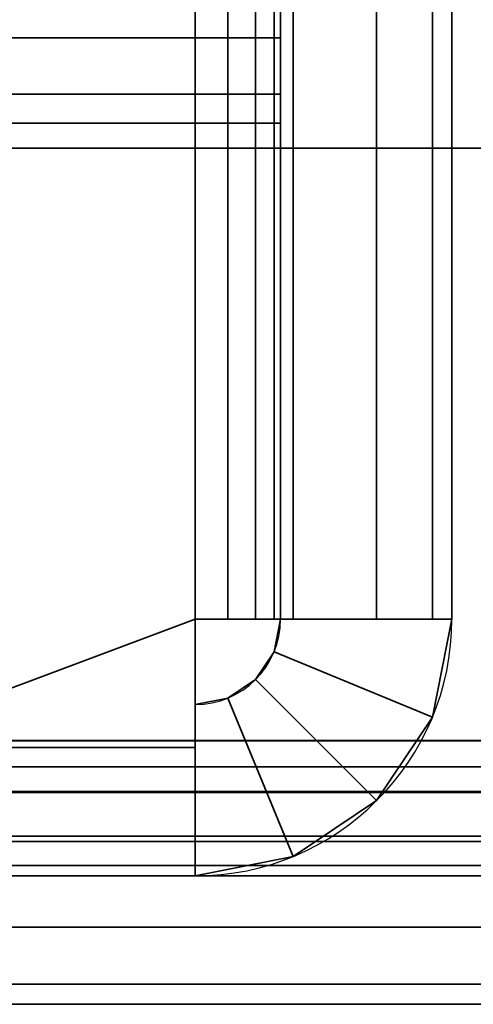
# Model space of a CAD drawing. Header units: millimetres. Extents: x -587 to 3688, y -115 to 120.
# Tile 496 of 656: x 2007 to 2012, y -50 to -38. Entities that reach past the tile are written whole.
import ezdxf

# ---------------------------------------------------------------- set-up
doc = ezdxf.new("R2010")
doc.units = ezdxf.units.MM
doc.layers.add('152', color=7, linetype='Continuous', true_color=0xffffff)

# ---------------------------------------------------------------- blocks, each defined once
blk = doc.blocks.new('UG_SURFACE_002')
at = {"layer": '152', "color": 252, "linetype": 'Continuous', "lineweight": 35}
for points in [[(2162.5, -40, 2198), (2162.5, 110, 2198), (837.5, 110, 2198), (837.5, -40, 2198)], [(987.5, -40, 2048), (987.5, 110, 2048), (2012.5, 110, 2048), (2012.5, -40, 2048)], [(2162.5, -40, 2198), (837.5, -40, 2198), (987.5, -40, 2048), (2012.5, -40, 2048)]]:
    blk.add_3dface(points, dxfattribs=at)
blk = doc.blocks.new('UG_SURFACE_054')
at = {"layer": '152', "color": 252, "linetype": 'Continuous', "lineweight": 35}
for points in [[(972.5, -40, 2061), (2027.5, -40, 2061), (2026, -40, 2059.5), (974, -40, 2059.5)], [(972.5, -40, 2061), (972.5, -46.92, 2061), (2027.5, -46.92, 2061), (2027.5, -40, 2061)], [(974, -40, 2059.5), (2026, -40, 2059.5), (2026, -46.92, 2059.5), (974, -46.92, 2059.5)], [(2027.441, -47.521, 2060.941), (972.5, -46.92, 2061), (972.559, -47.521, 2060.941)], [(2027.441, -47.521, 2060.941), (2027.5, -46.92, 2061), (972.5, -46.92, 2061)], [(974.03, -47.228, 2059.47), (974, -46.92, 2059.5), (2026, -46.92, 2059.5)], [(974.03, -47.228, 2059.47), (2026, -46.92, 2059.5), (2025.97, -47.228, 2059.47)], [(2025.97, -47.228, 2059.47), (2025.88, -47.525, 2059.38), (974.12, -47.525, 2059.38), (974.03, -47.228, 2059.47)], [(972.559, -47.521, 2060.941), (972.734, -48.099, 2060.766), (2027.266, -48.099, 2060.766), (2027.441, -47.521, 2060.941)], [(2025.537, -48.037, 2059.037), (974.463, -48.037, 2059.037), (974.12, -47.525, 2059.38), (2025.88, -47.525, 2059.38)], [(2025.025, -48.38, 2058.525), (974.975, -48.38, 2058.525), (974.463, -48.037, 2059.037), (2025.537, -48.037, 2059.037)], [(2027.266, -48.099, 2060.766), (972.734, -48.099, 2060.766), (973.402, -49.098, 2060.098), (2026.598, -49.098, 2060.098)], [(2024.42, -48.5, 2057.92), (975.58, -48.5, 2057.92), (974.975, -48.38, 2058.525), (2025.025, -48.38, 2058.525)], [(975.58, -48.5, 2057.92), (2024.42, -48.5, 2057.92), (1990.58, -48.5, 2024.08), (1009.42, -48.5, 2024.08)], [(1990.58, -48.5, 2024.08), (2024.42, -48.5, 2057.92), (2024.42, -50, 2057.92), (1990.58, -50, 2024.08)], [(2026.598, -49.098, 2060.098), (973.402, -49.098, 2060.098), (974.401, -49.766, 2059.099), (2025.599, -49.766, 2059.099)], [(2025.599, -49.766, 2059.099), (974.401, -49.766, 2059.099), (975.58, -50, 2057.92), (2024.42, -50, 2057.92)], [(975.58, -50, 2057.92), (1009.42, -50, 2024.08), (1990.58, -50, 2024.08), (2024.42, -50, 2057.92)]]:
    blk.add_3dface(points, dxfattribs=at)
blk = doc.blocks.new('UG_SURFACE_055')
at = {"layer": '152', "color": 252, "linetype": 'Continuous', "lineweight": 35}
for points in [[(2024.42, -48.5, 2057.92), (2024.42, -48.5, -7), (1990.58, -48.5, -7), (1990.58, -48.5, 2024.08)], [(2024.42, -50, -7), (1990.58, -50, -7), (1990.58, -48.5, -7), (2024.42, -48.5, -7)], [(2024.42, -48.5, 2057.92), (1990.58, -48.5, 2024.08), (1990.58, -50, 2024.08), (2024.42, -50, 2057.92)], [(2024.42, -50, 2057.92), (1990.58, -50, 2024.08), (1990.58, -50, -7), (2024.42, -50, -7)]]:
    blk.add_3dface(points, dxfattribs=at)
blk = doc.blocks.new('UG_SURFACE_066')
at = {"layer": '152', "color": 18, "linetype": 'Continuous', "lineweight": 35}
for points in [[(2010, -37.759, 294.186), (2010, -39.371, 291.395), (2010, -39.708, 288.19), (2010, -32, 289)], [(2010, -39.708, 288.19), (2010, -38.712, 285.125), (2010, -36.555, 282.73), (2010, -32, 289)], [(1993, -36.555, 282.73), (2010, -36.555, 282.73), (2010, -38.712, 285.125), (1993, -38.712, 285.125)], [(1993, -39.371, 291.395), (2010, -39.371, 291.395), (2010, -37.759, 294.186), (1993, -37.759, 294.186)], [(1993, -38.712, 285.125), (2010, -38.712, 285.125), (2010, -39.708, 288.19), (1993, -39.708, 288.19)], [(1993, -39.708, 288.19), (2010, -39.708, 288.19), (2010, -39.371, 291.395), (1993, -39.371, 291.395)]]:
    blk.add_3dface(points, dxfattribs=at)
blk = doc.blocks.new('UG_SURFACE_067')
at = {"layer": '152', "color": 18, "linetype": 'Continuous', "lineweight": 35}
for points in [[(2010, -37.759, 406.186), (2010, -39.371, 403.395), (2010, -39.708, 400.19), (2010, -32, 401)], [(2010, -39.708, 400.19), (2010, -38.712, 397.125), (2010, -36.555, 394.73), (2010, -32, 401)], [(1993, -36.555, 394.73), (2010, -36.555, 394.73), (2010, -38.712, 397.125), (1993, -38.712, 397.125)], [(1993, -39.371, 403.395), (2010, -39.371, 403.395), (2010, -37.759, 406.186), (1993, -37.759, 406.186)], [(1993, -38.712, 397.125), (2010, -38.712, 397.125), (2010, -39.708, 400.19), (1993, -39.708, 400.19)], [(1993, -39.708, 400.19), (2010, -39.708, 400.19), (2010, -39.371, 403.395), (1993, -39.371, 403.395)]]:
    blk.add_3dface(points, dxfattribs=at)
blk = doc.blocks.new('UG_SURFACE_069')
at = {"layer": '152', "color": 252, "linetype": 'Continuous', "lineweight": 35}
for points in [[(2005, -47, 273), (1993, -16.5, 273), (2009, -19.5, 273), (2009, -45.5, 273)], [(1993, -16.5, 275), (2005, -47, 275), (2009, -45.5, 275), (2009, -19.5, 275)], [(1993, -16.5, 417), (2005, -47, 417), (2009, -45.5, 417), (2009, -19.5, 417)], [(2005, -47, 415), (1993, -16.5, 415), (2009, -19.5, 415), (2009, -45.5, 415)], [(2009, -19.5, 275), (2009, -45.5, 275), (2009.383, -45.5, 275.076), (2009.383, -19.5, 275.076)], [(2010.148, -19.5, 273.228), (2010.148, -45.5, 273.228), (2009, -45.5, 273), (2009, -19.5, 273)], [(2009, -19.5, 417), (2009, -45.5, 417), (2010.148, -45.5, 416.772), (2010.148, -19.5, 416.772)], [(2009.383, -19.5, 414.924), (2009.383, -45.5, 414.924), (2009, -45.5, 415), (2009, -19.5, 415)], [(2009.383, -19.5, 275.076), (2009.383, -45.5, 275.076), (2009.707, -45.5, 275.293), (2009.707, -19.5, 275.293)], [(2009.707, -19.5, 414.707), (2009.707, -45.5, 414.707), (2009.383, -45.5, 414.924), (2009.383, -19.5, 414.924)], [(2009.707, -19.5, 275.293), (2009.707, -45.5, 275.293), (2009.924, -45.5, 275.617), (2009.924, -19.5, 275.617)], [(2009.924, -19.5, 414.383), (2009.924, -45.5, 414.383), (2009.707, -45.5, 414.707), (2009.707, -19.5, 414.707)], [(2009.924, -19.5, 275.617), (2009.924, -45.5, 275.617), (2010, -45.5, 276), (2010, -19.5, 276)], [(2010, -19.5, 414), (2010, -45.5, 414), (2009.924, -45.5, 414.383), (2009.924, -19.5, 414.383)], [(2010, -19.5, 276), (2010, -45.5, 276), (2010, -33.427, 283.229), (2010, -32.2, 283.1)], [(2010, -45.5, 414), (2010, -19.5, 414), (2010, -32.2, 406.9), (2010, -34.6, 406.39)], [(2011.121, -19.5, 273.879), (2011.121, -45.5, 273.879), (2010.148, -45.5, 273.228), (2010.148, -19.5, 273.228)], [(2010.148, -19.5, 416.772), (2010.148, -45.5, 416.772), (2011.121, -45.5, 416.121), (2011.121, -19.5, 416.121)], [(2011.772, -19.5, 274.852), (2011.772, -45.5, 274.852), (2011.121, -45.5, 273.879), (2011.121, -19.5, 273.879)], [(2011.121, -19.5, 416.121), (2011.121, -45.5, 416.121), (2011.772, -45.5, 415.148), (2011.772, -19.5, 415.148)], [(2012, -19.5, 276), (2012, -45.5, 276), (2011.772, -45.5, 274.852), (2011.772, -19.5, 274.852)], [(2011.772, -19.5, 415.148), (2011.772, -45.5, 415.148), (2012, -45.5, 414), (2012, -19.5, 414)], [(2012, -19.5, 414), (2012, -45.5, 414), (2012, -33.427, 406.771), (2012, -30.973, 406.771)], [(2012, -45.5, 276), (2012, -19.5, 276), (2012, -32.2, 283.1), (2012, -34.6, 283.61)], [(2010, -38.068, 400.383), (2010, -32.2, 294.9), (2010, -34.6, 294.39), (2010, -45.5, 414)], [(2012, -38.068, 289.617), (2012, -32.2, 395.1), (2012, -34.6, 395.61), (2012, -45.5, 276)], [(2010, -45.5, 276), (2010, -35.668, 284.227), (2010, -33.427, 283.229)], [(2012, -45.5, 414), (2012, -35.668, 405.773), (2012, -33.427, 406.771)], [(2010, -34.6, 294.39), (2010, -36.585, 292.948), (2010, -45.5, 414)], [(2010, -34.6, 406.39), (2010, -36.585, 404.948), (2010, -45.5, 414)], [(2012, -45.5, 276), (2012, -34.6, 395.61), (2012, -36.585, 397.052)], [(2012, -45.5, 276), (2012, -34.6, 283.61), (2012, -36.585, 285.052)], [(2010, -37.31, 286.05), (2010, -35.668, 284.227), (2010, -45.5, 276)], [(2012, -37.31, 403.95), (2012, -35.668, 405.773), (2012, -45.5, 414)], [(2010, -45.5, 414), (2010, -36.585, 292.948), (2010, -37.811, 290.823)], [(2010, -45.5, 414), (2010, -36.585, 404.948), (2010, -37.811, 402.823)], [(2012, -36.585, 397.052), (2012, -37.811, 399.177), (2012, -45.5, 276)], [(2012, -36.585, 285.052), (2012, -37.811, 287.177), (2012, -45.5, 276)], [(2010, -45.5, 276), (2010, -38.068, 288.383), (2010, -37.31, 286.05)], [(2012, -45.5, 414), (2012, -38.068, 401.617), (2012, -37.31, 403.95)], [(2010, -45.5, 414), (2010, -37.811, 402.823), (2010, -38.068, 400.383)], [(2010, -37.811, 290.823), (2010, -38.068, 288.383), (2010, -45.5, 276), (2010, -45.5, 414)], [(2012, -45.5, 414), (2012, -45.5, 276), (2012, -37.811, 399.177), (2012, -38.068, 401.617)], [(2012, -45.5, 276), (2012, -37.811, 287.177), (2012, -38.068, 289.617)], [(2009, -45.5, 273), (2009, -47, 273), (2005, -47, 273)], [(2005, -47, 275), (2009, -47, 275), (2009, -45.5, 275)], [(2005, -47, 417), (2009, -47, 417), (2009, -45.5, 417)], [(2009, -45.5, 415), (2009, -47, 415), (2005, -47, 415)], [(2009.383, -45.5, 275.076), (2009, -45.5, 275), (2009, -45.5, 273), (2010.148, -45.5, 273.228)], [(2009, -47, 275), (2009, -47, 273), (2009, -45.5, 273), (2009, -45.5, 275)], [(2010.148, -45.5, 416.772), (2009, -45.5, 417), (2009, -45.5, 415), (2009.383, -45.5, 414.924)], [(2009, -47, 415), (2009, -45.5, 415), (2009, -45.5, 417), (2009, -47, 417)], [(2009.707, -45.5, 275.293), (2009.383, -45.5, 275.076), (2010.148, -45.5, 273.228), (2011.121, -45.5, 273.879)], [(2011.121, -45.5, 416.121), (2010.148, -45.5, 416.772), (2009.383, -45.5, 414.924), (2009.707, -45.5, 414.707)], [(2011.121, -45.5, 273.879), (2011.772, -45.5, 274.852), (2009.924, -45.5, 275.617), (2009.707, -45.5, 275.293)], [(2009.707, -45.5, 414.707), (2009.924, -45.5, 414.383), (2011.772, -45.5, 415.148), (2011.121, -45.5, 416.121)], [(2011.772, -45.5, 274.852), (2012, -45.5, 276), (2010, -45.5, 276), (2009.924, -45.5, 275.617)], [(2009.924, -45.883, 276), (2010, -45.5, 276), (2012, -45.5, 276), (2011.772, -46.648, 276)], [(2009.924, -45.883, 276), (2009.924, -45.883, 414), (2010, -45.5, 414), (2010, -45.5, 276)], [(2011.772, -46.648, 414), (2012, -45.5, 414), (2010, -45.5, 414), (2009.924, -45.883, 414)], [(2009.924, -45.5, 414.383), (2010, -45.5, 414), (2012, -45.5, 414), (2011.772, -45.5, 415.148)], [(2012, -45.5, 276), (2012, -45.5, 414), (2011.772, -46.648, 414), (2011.772, -46.648, 276)], [(2009.707, -46.207, 276), (2009.924, -45.883, 276), (2011.772, -46.648, 276), (2011.121, -47.621, 276)], [(2009.707, -46.207, 276), (2009.707, -46.207, 414), (2009.924, -45.883, 414), (2009.924, -45.883, 276)], [(2011.121, -47.621, 414), (2011.772, -46.648, 414), (2009.924, -45.883, 414), (2009.707, -46.207, 414)], [(2011.121, -47.621, 276), (2010.148, -48.272, 276), (2009.383, -46.424, 276), (2009.707, -46.207, 276)], [(2009.383, -46.424, 276), (2009.383, -46.424, 414), (2009.707, -46.207, 414), (2009.707, -46.207, 276)], [(2009.707, -46.207, 414), (2009.383, -46.424, 414), (2010.148, -48.272, 414), (2011.121, -47.621, 414)], [(2010.148, -48.272, 276), (2009, -48.5, 276), (2009, -46.5, 276), (2009.383, -46.424, 276)], [(2009, -46.5, 276), (2009, -46.5, 414), (2009.383, -46.424, 414), (2009.383, -46.424, 276)], [(2009.383, -46.424, 414), (2009, -46.5, 414), (2009, -48.5, 414), (2010.148, -48.272, 414)], [(2009, -48.5, 276), (2009, -48.5, 414), (2009, -46.5, 414), (2009, -46.5, 276)], [(2011.772, -46.648, 276), (2011.772, -46.648, 414), (2011.121, -47.621, 414), (2011.121, -47.621, 276)], [(2005, -47, 275), (2005, -47, 273), (2009, -47, 273), (2009, -47, 275)], [(2009, -47, 417), (2005, -47, 417), (2005, -47, 415), (2009, -47, 415)], [(2011.121, -47.621, 276), (2011.121, -47.621, 414), (2010.148, -48.272, 414), (2010.148, -48.272, 276)], [(2010.148, -48.272, 276), (2010.148, -48.272, 414), (2009, -48.5, 414), (2009, -48.5, 276)]]:
    blk.add_3dface(points, dxfattribs=at)
blk = doc.blocks.new('UG_SURFACE_077')
at = {"layer": '152', "color": 18, "linetype": 'Continuous', "lineweight": 35}
for points in [[(2010, -37.759, 1729.186), (2010, -39.371, 1726.395), (2010, -39.708, 1723.19), (2010, -32, 1724)], [(2010, -39.708, 1723.19), (2010, -38.712, 1720.125), (2010, -36.555, 1717.73), (2010, -32, 1724)], [(1993, -36.555, 1717.73), (2010, -36.555, 1717.73), (2010, -38.712, 1720.125), (1993, -38.712, 1720.125)], [(1993, -39.371, 1726.395), (2010, -39.371, 1726.395), (2010, -37.759, 1729.186), (1993, -37.759, 1729.186)], [(1993, -38.712, 1720.125), (2010, -38.712, 1720.125), (2010, -39.708, 1723.19), (1993, -39.708, 1723.19)], [(1993, -39.708, 1723.19), (2010, -39.708, 1723.19), (2010, -39.371, 1726.395), (1993, -39.371, 1726.395)]]:
    blk.add_3dface(points, dxfattribs=at)
blk = doc.blocks.new('UG_SURFACE_078')
at = {"layer": '152', "color": 18, "linetype": 'Continuous', "lineweight": 35}
for points in [[(2010, -37.759, 1841.186), (2010, -39.371, 1838.395), (2010, -39.708, 1835.19), (2010, -32, 1836)], [(2010, -39.708, 1835.19), (2010, -38.712, 1832.125), (2010, -36.555, 1829.73), (2010, -32, 1836)], [(1993, -36.555, 1829.73), (2010, -36.555, 1829.73), (2010, -38.712, 1832.125), (1993, -38.712, 1832.125)], [(1993, -39.371, 1838.395), (2010, -39.371, 1838.395), (2010, -37.759, 1841.186), (1993, -37.759, 1841.186)], [(1993, -38.712, 1832.125), (2010, -38.712, 1832.125), (2010, -39.708, 1835.19), (1993, -39.708, 1835.19)], [(1993, -39.708, 1835.19), (2010, -39.708, 1835.19), (2010, -39.371, 1838.395), (1993, -39.371, 1838.395)]]:
    blk.add_3dface(points, dxfattribs=at)
blk = doc.blocks.new('UG_SURFACE_080')
at = {"layer": '152', "color": 252, "linetype": 'Continuous', "lineweight": 35}
for points in [[(2005, -47, 1708), (1993, -16.5, 1708), (2009, -19.5, 1708), (2009, -45.5, 1708)], [(1993, -16.5, 1710), (2005, -47, 1710), (2009, -45.5, 1710), (2009, -19.5, 1710)], [(1993, -16.5, 1852), (2005, -47, 1852), (2009, -45.5, 1852), (2009, -19.5, 1852)], [(2005, -47, 1850), (1993, -16.5, 1850), (2009, -19.5, 1850), (2009, -45.5, 1850)], [(2009, -19.5, 1710), (2009, -45.5, 1710), (2009.383, -45.5, 1710.076), (2009.383, -19.5, 1710.076)], [(2010.148, -19.5, 1708.228), (2010.148, -45.5, 1708.228), (2009, -45.5, 1708), (2009, -19.5, 1708)], [(2009, -19.5, 1852), (2009, -45.5, 1852), (2010.148, -45.5, 1851.772), (2010.148, -19.5, 1851.772)], [(2009.383, -19.5, 1849.924), (2009.383, -45.5, 1849.924), (2009, -45.5, 1850), (2009, -19.5, 1850)], [(2009.383, -19.5, 1710.076), (2009.383, -45.5, 1710.076), (2009.707, -45.5, 1710.293), (2009.707, -19.5, 1710.293)], [(2009.707, -19.5, 1849.707), (2009.707, -45.5, 1849.707), (2009.383, -45.5, 1849.924), (2009.383, -19.5, 1849.924)], [(2009.707, -19.5, 1710.293), (2009.707, -45.5, 1710.293), (2009.924, -45.5, 1710.617), (2009.924, -19.5, 1710.617)], [(2009.924, -19.5, 1849.383), (2009.924, -45.5, 1849.383), (2009.707, -45.5, 1849.707), (2009.707, -19.5, 1849.707)], [(2009.924, -19.5, 1710.617), (2009.924, -45.5, 1710.617), (2010, -45.5, 1711), (2010, -19.5, 1711)], [(2010, -19.5, 1849), (2010, -45.5, 1849), (2009.924, -45.5, 1849.383), (2009.924, -19.5, 1849.383)], [(2010, -19.5, 1711), (2010, -45.5, 1711), (2010, -33.427, 1718.229), (2010, -32.2, 1718.1)], [(2010, -45.5, 1849), (2010, -19.5, 1849), (2010, -32.2, 1841.9), (2010, -34.6, 1841.39)], [(2011.121, -19.5, 1708.879), (2011.121, -45.5, 1708.879), (2010.148, -45.5, 1708.228), (2010.148, -19.5, 1708.228)], [(2010.148, -19.5, 1851.772), (2010.148, -45.5, 1851.772), (2011.121, -45.5, 1851.121), (2011.121, -19.5, 1851.121)], [(2011.772, -19.5, 1709.852), (2011.772, -45.5, 1709.852), (2011.121, -45.5, 1708.879), (2011.121, -19.5, 1708.879)], [(2011.121, -19.5, 1851.121), (2011.121, -45.5, 1851.121), (2011.772, -45.5, 1850.148), (2011.772, -19.5, 1850.148)], [(2012, -19.5, 1711), (2012, -45.5, 1711), (2011.772, -45.5, 1709.852), (2011.772, -19.5, 1709.852)], [(2011.772, -19.5, 1850.148), (2011.772, -45.5, 1850.148), (2012, -45.5, 1849), (2012, -19.5, 1849)], [(2012, -19.5, 1849), (2012, -45.5, 1849), (2012, -33.427, 1841.771), (2012, -30.973, 1841.771)], [(2012, -45.5, 1711), (2012, -19.5, 1711), (2012, -32.2, 1718.1), (2012, -34.6, 1718.61)], [(2010, -38.068, 1835.383), (2010, -32.2, 1729.9), (2010, -34.6, 1729.39), (2010, -45.5, 1849)], [(2012, -38.068, 1724.617), (2012, -32.2, 1830.1), (2012, -34.6, 1830.61), (2012, -45.5, 1711)], [(2010, -45.5, 1711), (2010, -35.668, 1719.227), (2010, -33.427, 1718.229)], [(2012, -35.668, 1840.773), (2012, -33.427, 1841.771), (2012, -45.5, 1849)], [(2010, -34.6, 1729.39), (2010, -36.585, 1727.948), (2010, -45.5, 1849)], [(2010, -34.6, 1841.39), (2010, -36.585, 1839.948), (2010, -45.5, 1849)], [(2012, -34.6, 1830.61), (2012, -36.585, 1832.052), (2012, -45.5, 1711)], [(2012, -34.6, 1718.61), (2012, -36.585, 1720.052), (2012, -45.5, 1711)], [(2010, -45.5, 1711), (2010, -37.31, 1721.05), (2010, -35.668, 1719.227)], [(2012, -45.5, 1849), (2012, -37.31, 1838.95), (2012, -35.668, 1840.773)], [(2010, -45.5, 1849), (2010, -36.585, 1727.948), (2010, -37.811, 1725.823)], [(2010, -45.5, 1849), (2010, -36.585, 1839.948), (2010, -37.811, 1837.823)], [(2012, -45.5, 1711), (2012, -36.585, 1832.052), (2012, -37.811, 1834.177)], [(2012, -45.5, 1711), (2012, -36.585, 1720.052), (2012, -37.811, 1722.177)], [(2010, -38.068, 1723.383), (2010, -37.31, 1721.05), (2010, -45.5, 1711)], [(2012, -45.5, 1849), (2012, -38.068, 1836.617), (2012, -37.31, 1838.95)], [(2010, -45.5, 1711), (2010, -45.5, 1849), (2010, -37.811, 1725.823), (2010, -38.068, 1723.383)], [(2010, -45.5, 1849), (2010, -37.811, 1837.823), (2010, -38.068, 1835.383)], [(2012, -45.5, 1711), (2012, -37.811, 1722.177), (2012, -38.068, 1724.617)], [(2012, -37.811, 1834.177), (2012, -38.068, 1836.617), (2012, -45.5, 1849), (2012, -45.5, 1711)], [(2009, -45.5, 1708), (2009, -47, 1708), (2005, -47, 1708)], [(2005, -47, 1710), (2009, -47, 1710), (2009, -45.5, 1710)], [(2005, -47, 1852), (2009, -47, 1852), (2009, -45.5, 1852)], [(2009, -45.5, 1850), (2009, -47, 1850), (2005, -47, 1850)], [(2009.383, -45.5, 1710.076), (2009, -45.5, 1710), (2009, -45.5, 1708), (2010.148, -45.5, 1708.228)], [(2009, -47, 1710), (2009, -47, 1708), (2009, -45.5, 1708), (2009, -45.5, 1710)], [(2010.148, -45.5, 1851.772), (2009, -45.5, 1852), (2009, -45.5, 1850), (2009.383, -45.5, 1849.924)], [(2009, -47, 1850), (2009, -45.5, 1850), (2009, -45.5, 1852), (2009, -47, 1852)], [(2009.707, -45.5, 1710.293), (2009.383, -45.5, 1710.076), (2010.148, -45.5, 1708.228), (2011.121, -45.5, 1708.879)], [(2011.121, -45.5, 1851.121), (2010.148, -45.5, 1851.772), (2009.383, -45.5, 1849.924), (2009.707, -45.5, 1849.707)], [(2011.121, -45.5, 1708.879), (2011.772, -45.5, 1709.852), (2009.924, -45.5, 1710.617), (2009.707, -45.5, 1710.293)], [(2009.707, -45.5, 1849.707), (2009.924, -45.5, 1849.383), (2011.772, -45.5, 1850.148), (2011.121, -45.5, 1851.121)], [(2011.772, -45.5, 1709.852), (2012, -45.5, 1711), (2010, -45.5, 1711), (2009.924, -45.5, 1710.617)], [(2009.924, -45.883, 1711), (2010, -45.5, 1711), (2012, -45.5, 1711), (2011.772, -46.648, 1711)], [(2009.924, -45.883, 1711), (2009.924, -45.883, 1849), (2010, -45.5, 1849), (2010, -45.5, 1711)], [(2011.772, -46.648, 1849), (2012, -45.5, 1849), (2010, -45.5, 1849), (2009.924, -45.883, 1849)], [(2009.924, -45.5, 1849.383), (2010, -45.5, 1849), (2012, -45.5, 1849), (2011.772, -45.5, 1850.148)], [(2012, -45.5, 1711), (2012, -45.5, 1849), (2011.772, -46.648, 1849), (2011.772, -46.648, 1711)], [(2009.707, -46.207, 1711), (2009.924, -45.883, 1711), (2011.772, -46.648, 1711), (2011.121, -47.621, 1711)], [(2009.707, -46.207, 1711), (2009.707, -46.207, 1849), (2009.924, -45.883, 1849), (2009.924, -45.883, 1711)], [(2011.121, -47.621, 1849), (2011.772, -46.648, 1849), (2009.924, -45.883, 1849), (2009.707, -46.207, 1849)], [(2011.121, -47.621, 1711), (2010.148, -48.272, 1711), (2009.383, -46.424, 1711), (2009.707, -46.207, 1711)], [(2009.383, -46.424, 1711), (2009.383, -46.424, 1849), (2009.707, -46.207, 1849), (2009.707, -46.207, 1711)], [(2009.707, -46.207, 1849), (2009.383, -46.424, 1849), (2010.148, -48.272, 1849), (2011.121, -47.621, 1849)], [(2010.148, -48.272, 1711), (2009, -48.5, 1711), (2009, -46.5, 1711), (2009.383, -46.424, 1711)], [(2009, -46.5, 1711), (2009, -46.5, 1849), (2009.383, -46.424, 1849), (2009.383, -46.424, 1711)], [(2009.383, -46.424, 1849), (2009, -46.5, 1849), (2009, -48.5, 1849), (2010.148, -48.272, 1849)], [(2009, -48.5, 1711), (2009, -48.5, 1849), (2009, -46.5, 1849), (2009, -46.5, 1711)], [(2011.772, -46.648, 1711), (2011.772, -46.648, 1849), (2011.121, -47.621, 1849), (2011.121, -47.621, 1711)], [(2005, -47, 1710), (2005, -47, 1708), (2009, -47, 1708), (2009, -47, 1710)], [(2009, -47, 1852), (2005, -47, 1852), (2005, -47, 1850), (2009, -47, 1850)], [(2011.121, -47.621, 1711), (2011.121, -47.621, 1849), (2010.148, -48.272, 1849), (2010.148, -48.272, 1711)], [(2010.148, -48.272, 1711), (2010.148, -48.272, 1849), (2009, -48.5, 1849), (2009, -48.5, 1711)]]:
    blk.add_3dface(points, dxfattribs=at)

msp = doc.modelspace()

# ---------------------------------------------------------------- linework, layer by layer
at = {"layer": '152', "color": 252, "linetype": 'Continuous', "lineweight": -3, "true_color": 0x939598}
for p, q in [((2009, -45.5, 415), (2009, -19.5, 415)), ((2009, -45.5, 273), (2009, -19.5, 273)), ((2009, -45.5, 417), (2009, -19.5, 417)), ((2009, -45.5, 275), (2009, -19.5, 275)), ((2009, -45.5, 1852), (2009, -19.5, 1852)), ((2009, -45.5, 1710), (2009, -19.5, 1710)), ((2009, -45.5, 1850), (2009, -19.5, 1850)), ((2009, -45.5, 1708), (2009, -19.5, 1708)), ((2010, -45.5, 414), (2010, -19.5, 414)), ((2010, -45.5, 276), (2010, -19.5, 276)), ((2010, -45.5, 1711), (2010, -19.5, 1711)), ((2010, -45.5, 1849), (2010, -19.5, 1849)), ((2012, -45.5, 276), (2012, -19.5, 276)), ((2012, -45.5, 414), (2012, -19.5, 414)), ((2012, -45.5, 1711), (2012, -19.5, 1711)), ((2012, -45.5, 1849), (2012, -19.5, 1849)), ((837.5, -40, 2198), (2162.5, -40, 2198)), ((2027.5, -40, 2061), (972.5, -40, 2061)), ((2026, -40, 2059.5), (974, -40, 2059.5)), ((2012.5, -40, 2048), (987.5, -40, 2048)), ((2009, -45.5, 275), (2009, -45.5, 273)), ((2009, -47, 273), (2009, -45.5, 273)), ((2009, -47, 417), (2009, -45.5, 417)), ((2009, -45.5, 415), (2009, -45.5, 417)), ((2009, -47, 415), (2009, -45.5, 415)), ((2009, -47, 275), (2009, -45.5, 275)), ((2009, -45.5, 1850), (2009, -45.5, 1852)), ((2009, -45.5, 1710), (2009, -45.5, 1708)), ((2009, -47, 1708), (2009, -45.5, 1708)), ((2009, -47, 1852), (2009, -45.5, 1852)), ((2009, -47, 1850), (2009, -45.5, 1850)), ((2009, -47, 1710), (2009, -45.5, 1710)), ((2010, -45.5, 414), (2010, -45.5, 276)), ((2010, -45.5, 414), (2012, -45.5, 414)), ((2010, -45.5, 276), (2012, -45.5, 276)), ((2010, -45.5, 1711), (2012, -45.5, 1711)), ((2010, -45.5, 1849), (2010, -45.5, 1711)), ((2010, -45.5, 1849), (2012, -45.5, 1849)), ((2012, -45.5, 414), (2012, -45.5, 276)), ((2012, -45.5, 1849), (2012, -45.5, 1711)), ((2009, -46.5, 276), (2009, -48.5, 276)), ((2009, -46.5, 276), (2009, -46.5, 414)), ((2009, -46.5, 414), (2009, -48.5, 414)), ((2009, -46.5, 1711), (2009, -48.5, 1711)), ((2009, -46.5, 1711), (2009, -46.5, 1849)), ((2009, -46.5, 1849), (2009, -48.5, 1849)), ((2027.5, -46.92, 2061), (972.5, -46.92, 2061)), ((2026, -46.92, 2059.5), (974, -46.92, 2059.5)), ((2009, -47, 415), (2005, -47, 415)), ((2009, -47, 275), (2005, -47, 275)), ((2009, -47, 273), (2005, -47, 273)), ((2009, -47, 417), (2005, -47, 417)), ((2009, -47, 1852), (2005, -47, 1852)), ((2009, -47, 1850), (2005, -47, 1850)), ((2009, -47, 1710), (2005, -47, 1710)), ((2009, -47, 1708), (2005, -47, 1708)), ((2009, -47, 415), (2009, -47, 417)), ((2009, -47, 275), (2009, -47, 273)), ((2009, -47, 1710), (2009, -47, 1708)), ((2009, -47, 1850), (2009, -47, 1852)), ((2024.42, -48.5, 2057.92), (975.58, -48.5, 2057.92)), ((2024.42, -48.5, 2057.92), (1990.58, -48.5, 2024.08)), ((2024.42, -48.5, -7), (1990.58, -48.5, -7)), ((2024.42, -48.5, 2057.92), (1990.58, -48.5, 2024.08)), ((2009, -48.5, 276), (2009, -48.5, 414)), ((2009, -48.5, 1711), (2009, -48.5, 1849)), ((2024.42, -50, 2057.92), (975.58, -50, 2057.92)), ((2024.42, -50, -7), (1990.58, -50, -7)), ((2024.42, -50, 2057.92), (1990.58, -50, 2024.08)), ((2024.42, -50, 2057.92), (1990.58, -50, 2024.08))]:
    msp.add_line(p, q, dxfattribs=at)
at = {"layer": '152', "color": 252, "linetype": 'Continuous', "lineweight": -3, "true_color": 0x939598, "extrusion": (-1, 0, 0)}
for centre in [(32, 401, -2010), (32, 1836, -2010)]:
    msp.add_circle(centre, 7.75, dxfattribs=at)
at = {"layer": '152', "color": 252, "linetype": 'Continuous', "lineweight": -3, "true_color": 0x939598, "extrusion": (1, 0, 0)}
for centre in [(-32, 289, 2010), (-32, 1724, 2010)]:
    msp.add_circle(centre, 7.75, dxfattribs=at)
at = {"layer": '152', "color": 252, "linetype": 'Continuous', "lineweight": -3, "true_color": 0x939598, "extrusion": (0, -1, 0)}
for centre, radius, start, end in [((2009, 276, 45.5), 3, 270, 0), ((2009, 276, 45.5), 1, 270, 0), ((2009, 414, 45.5), 1, 0, 90), ((2009, 414, 45.5), 3, 0, 90), ((2009, 1711, 45.5), 3, 270, 0), ((2009, 1711, 45.5), 1, 270, 0), ((2009, 1849, 45.5), 1, 0, 90), ((2009, 1849, 45.5), 3, 0, 90)]:
    msp.add_arc(centre, radius, start, end, dxfattribs=at)
at = {"layer": '152', "color": 252, "linetype": 'Continuous', "lineweight": -3, "true_color": 0x939598}
for centre, radius in [((2009, -45.5, 276), 1), ((2009, -45.5, 276), 3), ((2009, -45.5, 414), 1), ((2009, -45.5, 414), 3), ((2009, -45.5, 1849), 3), ((2009, -45.5, 1711), 1), ((2009, -45.5, 1711), 3), ((2009, -45.5, 1849), 1)]:
    msp.add_arc(centre, radius, 270, 0, dxfattribs=at)

# ---------------------------------------------------------------- block references
for name in ['UG_SURFACE_054', 'UG_SURFACE_055', 'UG_SURFACE_002', 'UG_SURFACE_069', 'UG_SURFACE_080', 'UG_SURFACE_066', 'UG_SURFACE_067', 'UG_SURFACE_077', 'UG_SURFACE_078']:
    msp.add_blockref(name, (0, 0), dxfattribs=at)

doc.saveas('drawing.dxf')
